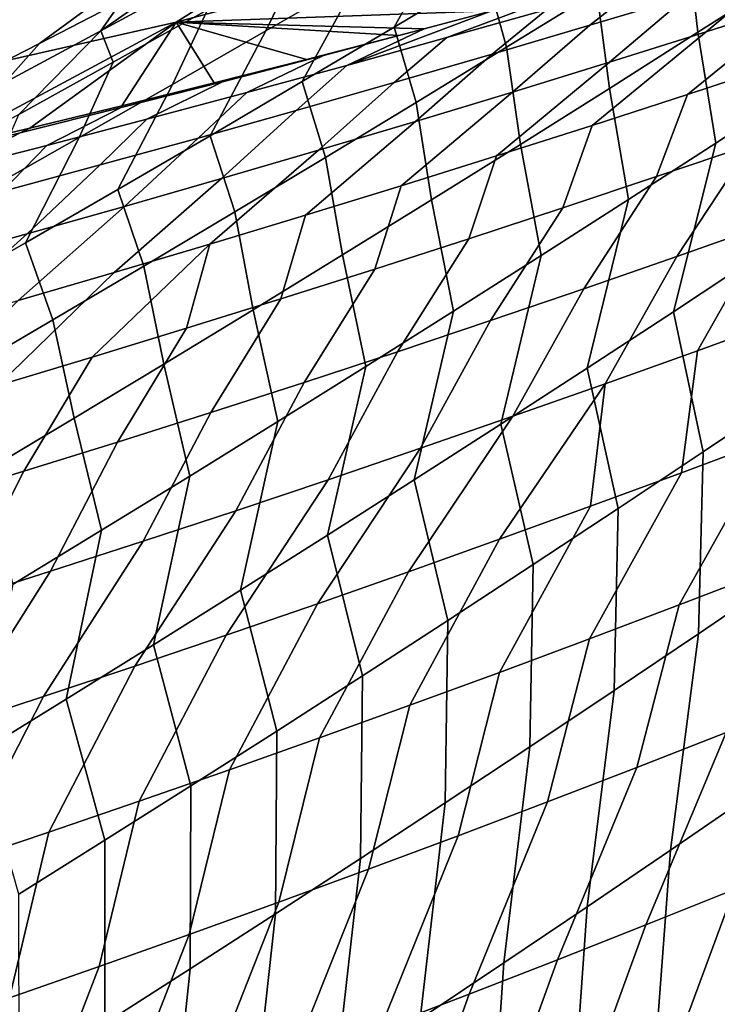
# Model space of a CAD drawing. Header units: metres. Extents: x -240 to 45, y -77 to 27.
# Tile 995 of 1056: x 27.712 to 28.489, y -22.29 to -21.193. Entities that reach past the tile are written whole.
import ezdxf

# ---------------------------------------------------------------- set-up
doc = ezdxf.new("R2010")
doc.units = ezdxf.units.M
doc.layers.add('solid_102011X2', color=7, linetype='CONTINUOUS')

msp = doc.modelspace()

# ---------------------------------------------------------------- linework, layer by layer
at = {"layer": 'solid_102011X2'}
for points in [[(28.947186, -20.806751, 135.066086), (28.178892, -21.011232, 135.125092), (27.886347, -21.195826, 130.809418), (28.661636, -20.989546, 130.746292)], [(27.458458, -21.289703, 73.898315), (27.043926, -21.317348, 69.514572), (27.81353, -20.873392, 69.386147), (28.235636, -20.852438, 73.774956)], [(27.642494, -21.2665, 75.747719), (27.458458, -21.289703, 73.898315), (28.235636, -20.852438, 73.774956), (27.734028, -21.219738, 75.792107)], [(27.825438, -21.172625, 75.836937), (27.734028, -21.219738, 75.792107), (28.235636, -20.852438, 73.774956)], [(27.81353, -20.873392, 69.386147), (27.043926, -21.317348, 69.514572), (26.378033, -21.461634, 65.166718), (27.151642, -21.01469, 65.031075)], [(28.661636, -20.989546, 130.746292), (27.886347, -21.195826, 130.809418), (28.237934, -21.183296, 127.414101), (28.341431, -21.155344, 127.362411)], [(28.178892, -21.011232, 135.125092), (27.403614, -21.187025, 135.184631), (27.10401, -21.373163, 130.873138), (27.886347, -21.195826, 130.809418)], [(28.231546, -21.140297, 77.464363), (28.129284, -21.201452, 77.444649), (28.19385, -21.085182, 77.051903), (28.29735, -21.024296, 77.070694)], [(28.566216, -21.14411, 78.337631), (28.467686, -21.207155, 78.315186), (28.455379, -21.099463, 77.912834), (28.555567, -21.036646, 77.934196)], [(28.090197, -21.145653, 77.033295), (27.986389, -21.205706, 77.014877), (28.026255, -21.122974, 76.615631), (28.13102, -21.06354, 76.633072)], [(27.802343, -21.205559, 76.172905), (27.916706, -21.12517, 75.88221), (28.007818, -21.077381, 75.92791), (27.909004, -21.147518, 76.189079)], [(28.355015, -21.161869, 77.891655), (28.254477, -21.223867, 77.870667), (28.231546, -21.140297, 77.464363), (28.333645, -21.078726, 77.484261)], [(28.129284, -21.201452, 77.444649), (28.026854, -21.262192, 77.425117), (28.090197, -21.145653, 77.033295), (28.19385, -21.085182, 77.051903)], [(28.467686, -21.207155, 78.315186), (28.368967, -21.2698, 78.292931), (28.355015, -21.161869, 77.891655), (28.455379, -21.099463, 77.912834)], [(28.564844, -21.133036, 126.556313), (28.47677, -21.20664, 126.193901), (28.584454, -21.172211, 126.161751), (28.673489, -21.099073, 126.524269)], [(28.410254, -21.149635, 126.991402), (28.347275, -21.199286, 126.619438), (28.456106, -21.166441, 126.588036), (28.521269, -21.117041, 126.959801)], [(27.802343, -21.205559, 76.172905), (27.825438, -21.172625, 75.836937), (27.916706, -21.12517, 75.88221)], [(27.986389, -21.205706, 77.014877), (27.882429, -21.265337, 76.996635), (27.921349, -21.181992, 76.598358), (28.026255, -21.122974, 76.615631)], [(28.187941, -21.213125, 127.053642), (28.299143, -21.181665, 127.02269), (28.445145, -21.126762, 127.309822), (28.341431, -21.155344, 127.362411)], [(28.456106, -21.166441, 126.588036), (28.368994, -21.240507, 126.225731), (28.47677, -21.20664, 126.193901), (28.564844, -21.133036, 126.556313)], [(28.254477, -21.223867, 77.870667), (28.153761, -21.285456, 77.849876), (28.129284, -21.201452, 77.444649), (28.231546, -21.140297, 77.464363)], [(28.692041, -21.137218, 126.129272), (28.584454, -21.172211, 126.161751), (28.455978, -21.276535, 125.815208), (28.56212, -21.241495, 125.782875)], [(28.584368, -21.26733, 78.737228), (28.487431, -21.330578, 78.713654), (28.467686, -21.207155, 78.315186), (28.566216, -21.14411, 78.337631)], [(27.921349, -21.181992, 76.598358), (27.816299, -21.240589, 76.581268), (27.802343, -21.205559, 76.172905), (27.909004, -21.147518, 76.189079)], [(28.026854, -21.262192, 77.425117), (27.924259, -21.322512, 77.405785), (27.986389, -21.205706, 77.014877), (28.090197, -21.145653, 77.033295)], [(28.076647, -21.244013, 127.084274), (28.187941, -21.213125, 127.053642), (28.341431, -21.155344, 127.362411), (28.237934, -21.183296, 127.414101)], [(28.299143, -21.181665, 127.02269), (28.238352, -21.231569, 126.65052), (28.347275, -21.199286, 126.619438), (28.410254, -21.149635, 126.991402)], [(28.368967, -21.2698, 78.292931), (28.270061, -21.332041, 78.270874), (28.254477, -21.223867, 77.870667), (28.355015, -21.161869, 77.891655)], [(28.347275, -21.199286, 126.619438), (28.261126, -21.273808, 126.257233), (28.368994, -21.240507, 126.225731), (28.456106, -21.166441, 126.588036)], [(27.802343, -21.205559, 76.172905), (27.695547, -21.263174, 76.156906), (27.734028, -21.219738, 75.792107), (27.825438, -21.172625, 75.836937)], [(28.584454, -21.172211, 126.161751), (28.47677, -21.20664, 126.193901), (28.349745, -21.311014, 125.847214), (28.455978, -21.276535, 125.815208)], [(27.882429, -21.265337, 76.996635), (27.778311, -21.324545, 76.978592), (27.816299, -21.240589, 76.581268), (27.921349, -21.181992, 76.598358)], [(27.886347, -21.195826, 130.809418), (28.162817, -21.203228, 127.451134), (28.237934, -21.183296, 127.414101)], [(28.076647, -21.244013, 127.084274), (28.237934, -21.183296, 127.414101), (28.162817, -21.203228, 127.451134)], [(28.187941, -21.213125, 127.053642), (28.129343, -21.263288, 126.681282), (28.238352, -21.231569, 126.65052), (28.299143, -21.181665, 127.02269)], [(27.886347, -21.195826, 130.809418), (27.10401, -21.373163, 130.873138), (27.519047, -21.361969, 127.752243), (27.621191, -21.338213, 127.70636)], [(27.886347, -21.195826, 130.809418), (27.621191, -21.338213, 127.70636), (27.723511, -21.313877, 127.659691)], [(27.886347, -21.195826, 130.809418), (27.723511, -21.313877, 127.659691), (27.826008, -21.28896, 127.612228)], [(27.886347, -21.195826, 130.809418), (27.826008, -21.28896, 127.612228), (27.928694, -21.263449, 127.563957)], [(27.886347, -21.195826, 130.809418), (28.134649, -21.210625, 127.464912), (28.162817, -21.203228, 127.451134)], [(27.886347, -21.195826, 130.809418), (28.031572, -21.237341, 127.514862), (28.134649, -21.210625, 127.464912)], [(27.886347, -21.195826, 130.809418), (27.928694, -21.263449, 127.563957), (28.031572, -21.237341, 127.514862)], [(28.238352, -21.231569, 126.65052), (28.15317, -21.30654, 126.288406), (28.261126, -21.273808, 126.257233), (28.347275, -21.199286, 126.619438)], [(27.605768, -21.356514, 76.547638), (27.695547, -21.263174, 76.156906), (27.802343, -21.205559, 76.172905), (27.711105, -21.298763, 76.564362)], [(27.816299, -21.240589, 76.581268), (27.711105, -21.298763, 76.564362), (27.802343, -21.205559, 76.172905)], [(27.924259, -21.322512, 77.405785), (27.821497, -21.382412, 77.386642), (27.882429, -21.265337, 76.996635), (27.986389, -21.205706, 77.014877)], [(28.0504, -21.233086, 127.481323), (27.965267, -21.274328, 127.114578), (28.076647, -21.244013, 127.084274), (28.162817, -21.203228, 127.451134)], [(28.153761, -21.285456, 77.849876), (28.052868, -21.34663, 77.829269), (28.026854, -21.262192, 77.425117), (28.129284, -21.201452, 77.444649)], [(28.0504, -21.233086, 127.481323), (28.134649, -21.210625, 127.464912), (28.031572, -21.237341, 127.514862)], [(28.0504, -21.233086, 127.481323), (28.162817, -21.203228, 127.451134), (28.134649, -21.210625, 127.464912)], [(28.47677, -21.20664, 126.193901), (28.368994, -21.240507, 126.225731), (28.243422, -21.344929, 125.878891), (28.349745, -21.311014, 125.847214)], [(28.487431, -21.330578, 78.713654), (28.390295, -21.393431, 78.690269), (28.368967, -21.2698, 78.292931), (28.467686, -21.207155, 78.315186)], [(27.695547, -21.263174, 76.156906), (27.588617, -21.320362, 76.141083), (27.642494, -21.2665, 75.747719), (27.734028, -21.219738, 75.792107)], [(28.076647, -21.244013, 127.084274), (28.020247, -21.294443, 126.711716), (28.129343, -21.263288, 126.681282), (28.187941, -21.213125, 127.053642)], [(28.129343, -21.263288, 126.681282), (28.045126, -21.338699, 126.319252), (28.15317, -21.30654, 126.288406), (28.238352, -21.231569, 126.65052)], [(28.270061, -21.332041, 78.270874), (28.170971, -21.393877, 78.249008), (28.153761, -21.285456, 77.849876), (28.254477, -21.223867, 77.870667)], [(27.778311, -21.324545, 76.978592), (27.674038, -21.383329, 76.960732), (27.711105, -21.298763, 76.564362), (27.816299, -21.240589, 76.581268)], [(27.937897, -21.262373, 127.511292), (27.8538, -21.30407, 127.144554), (27.965267, -21.274328, 127.114578), (28.0504, -21.233086, 127.481323)], [(27.937897, -21.262373, 127.511292), (28.031572, -21.237341, 127.514862), (27.928694, -21.263449, 127.563957)], [(28.0504, -21.233086, 127.481323), (28.031572, -21.237341, 127.514862), (27.937897, -21.262373, 127.511292)], [(28.368994, -21.240507, 126.225731), (28.261126, -21.273808, 126.257233), (28.137009, -21.378275, 125.91024), (28.243422, -21.344929, 125.878891)], [(28.455978, -21.276535, 125.815208), (28.421663, -21.368034, 125.444885), (28.526129, -21.332548, 125.412437), (28.56212, -21.241495, 125.782875)], [(27.965267, -21.274328, 127.114578), (27.911068, -21.325029, 126.741821), (28.020247, -21.294443, 126.711716), (28.076647, -21.244013, 127.084274)], [(27.821497, -21.382412, 77.386642), (27.718569, -21.441891, 77.367699), (27.778311, -21.324545, 76.978592), (27.882429, -21.265337, 76.996635)], [(27.825306, -21.291094, 127.540932), (27.742247, -21.333231, 127.174187), (27.8538, -21.30407, 127.144554), (27.937897, -21.262373, 127.511292)], [(27.937897, -21.262373, 127.511292), (27.928694, -21.263449, 127.563957), (27.826008, -21.28896, 127.612228), (27.825306, -21.291094, 127.540932)], [(28.052868, -21.34663, 77.829269), (27.951797, -21.407389, 77.808868), (27.924259, -21.322512, 77.405785), (28.026854, -21.262192, 77.425117)], [(28.020247, -21.294443, 126.711716), (27.937, -21.370289, 126.349762), (28.045126, -21.338699, 126.319252), (28.129343, -21.263288, 126.681282)], [(27.8538, -21.30407, 127.144554), (27.801805, -21.355043, 126.771591), (27.911068, -21.325029, 126.741821), (27.965267, -21.274328, 127.114578)], [(28.261126, -21.273808, 126.257233), (28.15317, -21.30654, 126.288406), (28.030508, -21.411053, 125.941254), (28.137009, -21.378275, 125.91024)], [(28.390295, -21.393431, 78.690269), (28.292961, -21.455883, 78.667084), (28.270061, -21.332041, 78.270874), (28.368967, -21.2698, 78.292931)], [(28.349745, -21.311014, 125.847214), (28.317104, -21.402962, 125.477005), (28.421663, -21.368034, 125.444885), (28.455978, -21.276535, 125.815208)], [(28.536097, -21.455351, 79.113037), (28.440302, -21.518612, 79.088379), (28.487431, -21.330578, 78.713654), (28.584368, -21.26733, 78.737228)], [(28.170971, -21.393877, 78.249008), (28.07169, -21.455303, 78.227341), (28.052868, -21.34663, 77.829269), (28.153761, -21.285456, 77.849876)], [(27.712629, -21.319241, 127.570244), (27.630611, -21.361814, 127.203484), (27.742247, -21.333231, 127.174187), (27.825306, -21.291094, 127.540932)], [(27.825306, -21.291094, 127.540932), (27.826008, -21.28896, 127.612228), (27.723511, -21.313877, 127.659691), (27.712629, -21.319241, 127.570244)], [(27.911068, -21.325029, 126.741821), (27.828791, -21.401302, 126.379944), (27.937, -21.370289, 126.349762), (28.020247, -21.294443, 126.711716)], [(28.526129, -21.332548, 125.412437), (28.443975, -21.457144, 125.061844), (28.54747, -21.420696, 125.028839), (28.630495, -21.296507, 125.379662)], [(27.742247, -21.333231, 127.174187), (27.692465, -21.384487, 126.801033), (27.801805, -21.355043, 126.771591), (27.8538, -21.30407, 127.144554)], [(28.15317, -21.30654, 126.288406), (28.045126, -21.338699, 126.319252), (27.923925, -21.443256, 125.971931), (28.030508, -21.411053, 125.941254)], [(27.599865, -21.346815, 127.59922), (27.518896, -21.389816, 127.232445), (27.630611, -21.361814, 127.203484), (27.712629, -21.319241, 127.570244)], [(27.712629, -21.319241, 127.570244), (27.723511, -21.313877, 127.659691), (27.621191, -21.338213, 127.70636), (27.599865, -21.346815, 127.59922)], [(28.243422, -21.344929, 125.878891), (28.212454, -21.437328, 125.508789), (28.317104, -21.402962, 125.477005), (28.349745, -21.311014, 125.847214)], [(27.718569, -21.441891, 77.367699), (27.615473, -21.500944, 77.348946), (27.674038, -21.383329, 76.960732), (27.778311, -21.324545, 76.978592)], [(27.801805, -21.355043, 126.771591), (27.720503, -21.431738, 126.409782), (27.828791, -21.401302, 126.379944), (27.911068, -21.325029, 126.741821)], [(27.951797, -21.407389, 77.808868), (27.85055, -21.467731, 77.788658), (27.821497, -21.382412, 77.386642), (27.924259, -21.322512, 77.405785)], [(28.440302, -21.518612, 79.088379), (28.344296, -21.58148, 79.063927), (28.390295, -21.393431, 78.690269), (28.487431, -21.330578, 78.713654)], [(27.630611, -21.361814, 127.203484), (27.583044, -21.413357, 126.830147), (27.692465, -21.384487, 126.801033), (27.742247, -21.333231, 127.174187)], [(28.045126, -21.338699, 126.319252), (27.937, -21.370289, 126.349762), (27.817263, -21.474888, 126.002274), (27.923925, -21.443256, 125.971931)], [(28.292961, -21.455883, 78.667084), (28.195427, -21.517937, 78.644104), (28.170971, -21.393877, 78.249008), (28.270061, -21.332041, 78.270874)], [(28.421663, -21.368034, 125.444885), (28.340384, -21.493031, 125.094513), (28.443975, -21.457144, 125.061844), (28.526129, -21.332548, 125.412437)], [(28.07169, -21.455303, 78.227341), (27.972221, -21.516321, 78.205864), (27.951797, -21.407389, 77.808868), (28.052868, -21.34663, 77.829269)], [(28.137009, -21.378275, 125.91024), (28.107714, -21.47113, 125.540245), (28.212454, -21.437328, 125.508789), (28.243422, -21.344929, 125.878891)], [(27.692465, -21.384487, 126.801033), (27.612137, -21.461596, 126.439278), (27.720503, -21.431738, 126.409782), (27.801805, -21.355043, 126.771591)], [(27.937, -21.370289, 126.349762), (27.828791, -21.401302, 126.379944), (27.710518, -21.505943, 126.032272), (27.817263, -21.474888, 126.002274)], [(28.317104, -21.402962, 125.477005), (28.236694, -21.528355, 125.126846), (28.340384, -21.493031, 125.094513), (28.421663, -21.368034, 125.444885)], [(27.85055, -21.467731, 77.788658), (27.749125, -21.527657, 77.768646), (27.718569, -21.441891, 77.367699), (27.821497, -21.382412, 77.386642)], [(28.030508, -21.411053, 125.941254), (28.002888, -21.504366, 125.571373), (28.107714, -21.47113, 125.540245), (28.137009, -21.378275, 125.91024)], [(28.54747, -21.420696, 125.028839), (28.466991, -21.562057, 124.683731), (28.569529, -21.524679, 124.650124), (28.650862, -21.383694, 124.995499)], [(28.195427, -21.517937, 78.644104), (28.097696, -21.579588, 78.621315), (28.07169, -21.455303, 78.227341), (28.170971, -21.393877, 78.249008)], [(28.344296, -21.58148, 79.063927), (28.248077, -21.643953, 79.03968), (28.292961, -21.455883, 78.667084), (28.390295, -21.393431, 78.690269)], [(27.828791, -21.401302, 126.379944), (27.720503, -21.431738, 126.409782), (27.603699, -21.536421, 126.061935), (27.710518, -21.505943, 126.032272)], [(27.972221, -21.516321, 78.205864), (27.872564, -21.576927, 78.184601), (27.85055, -21.467731, 77.788658), (27.951797, -21.407389, 77.808868)], [(28.212454, -21.437328, 125.508789), (28.132914, -21.563114, 125.158844), (28.236694, -21.528355, 125.126846), (28.317104, -21.402962, 125.477005)], [(27.923925, -21.443256, 125.971931), (27.89798, -21.537035, 125.602158), (28.002888, -21.504366, 125.571373), (28.030508, -21.411053, 125.941254)], [(28.443975, -21.457144, 125.061844), (28.364351, -21.598875, 124.716995), (28.466991, -21.562057, 124.683731), (28.54747, -21.420696, 125.028839)], [(27.720503, -21.431738, 126.409782), (27.612137, -21.461596, 126.439278), (27.496803, -21.566319, 126.091255), (27.603699, -21.536421, 126.061935)], [(28.107714, -21.47113, 125.540245), (28.029043, -21.597303, 125.190498), (28.132914, -21.563114, 125.158844), (28.212454, -21.437328, 125.508789)], [(27.749125, -21.527657, 77.768646), (27.647522, -21.587162, 77.748833), (27.615473, -21.500944, 77.348946), (27.718569, -21.441891, 77.367699)], [(27.923925, -21.443256, 125.971931), (27.817263, -21.474888, 126.002274), (27.68792, -21.600657, 125.662712), (27.79299, -21.569132, 125.632599)], [(27.923925, -21.443256, 125.971931), (27.79299, -21.569132, 125.632599), (27.89798, -21.537035, 125.602158)], [(28.097696, -21.579588, 78.621315), (27.999763, -21.640835, 78.59874), (27.972221, -21.516321, 78.205864), (28.07169, -21.455303, 78.227341)], [(28.248077, -21.643953, 79.03968), (28.151648, -21.706028, 79.015633), (28.195427, -21.517937, 78.644104), (28.292961, -21.455883, 78.667084)], [(28.340384, -21.493031, 125.094513), (28.261608, -21.63513, 124.749916), (28.364351, -21.598875, 124.716995), (28.443975, -21.457144, 125.061844)], [(28.567787, -21.6115, 79.501068), (28.473478, -21.674862, 79.475204), (28.440302, -21.518612, 79.088379), (28.536097, -21.455351, 79.113037)], [(27.872564, -21.576927, 78.184601), (27.772718, -21.637121, 78.163536), (27.749125, -21.527657, 77.768646), (27.85055, -21.467731, 77.788658)], [(28.002888, -21.504366, 125.571373), (27.925085, -21.630922, 125.221809), (28.029043, -21.597303, 125.190498), (28.107714, -21.47113, 125.540245)], [(27.817263, -21.474888, 126.002274), (27.710518, -21.505943, 126.032272), (27.582773, -21.631607, 125.692474), (27.68792, -21.600657, 125.662712)], [(28.236694, -21.528355, 125.126846), (28.158768, -21.670818, 124.782494), (28.261608, -21.63513, 124.749916), (28.340384, -21.493031, 125.094513)], [(27.89798, -21.537035, 125.602158), (27.821041, -21.663969, 125.252777), (27.925085, -21.630922, 125.221809), (28.002888, -21.504366, 125.571373)], [(27.999763, -21.640835, 78.59874), (27.901632, -21.701675, 78.576363), (27.872564, -21.576927, 78.184601), (27.972221, -21.516321, 78.205864)], [(28.151648, -21.706028, 79.015633), (28.055006, -21.767704, 78.991798), (28.097696, -21.579588, 78.621315), (28.195427, -21.517937, 78.644104)], [(27.772718, -21.637121, 78.163536), (27.672686, -21.696901, 78.142677), (27.647522, -21.587162, 77.748833), (27.749125, -21.527657, 77.768646)], [(28.132914, -21.563114, 125.158844), (28.055832, -21.705938, 124.81472), (28.158768, -21.670818, 124.782494), (28.236694, -21.528355, 125.126846)], [(28.473478, -21.674862, 79.475204), (28.378948, -21.737841, 79.449554), (28.344296, -21.58148, 79.063927), (28.440302, -21.518612, 79.088379)], [(28.466991, -21.562057, 124.683731), (28.449339, -21.698153, 124.32515), (28.550457, -21.660303, 124.291222), (28.569529, -21.524679, 124.650124)], [(27.79299, -21.569132, 125.632599), (27.716917, -21.696442, 125.283401), (27.821041, -21.663969, 125.252777), (27.89798, -21.537035, 125.602158)], [(27.68792, -21.600657, 125.662712), (27.612711, -21.728336, 125.313683), (27.716917, -21.696442, 125.283401), (27.79299, -21.569132, 125.632599)], [(28.029043, -21.597303, 125.190498), (27.952805, -21.740484, 124.846603), (28.055832, -21.705938, 124.81472), (28.132914, -21.563114, 125.158844)], [(28.364351, -21.598875, 124.716995), (28.348112, -21.735445, 124.358727), (28.449339, -21.698153, 124.32515), (28.466991, -21.562057, 124.683731)], [(27.901632, -21.701675, 78.576363), (27.803303, -21.762112, 78.554199), (27.772718, -21.637121, 78.163536), (27.872564, -21.576927, 78.184601)], [(28.055006, -21.767704, 78.991798), (27.958155, -21.828978, 78.96817), (27.999763, -21.640835, 78.59874), (28.097696, -21.579588, 78.621315)], [(28.378948, -21.737841, 79.449554), (28.284193, -21.80043, 79.42411), (28.248077, -21.643953, 79.03968), (28.344296, -21.58148, 79.063927)], [(27.925085, -21.630922, 125.221809), (27.849688, -21.774458, 124.878136), (27.952805, -21.740484, 124.846603), (28.029043, -21.597303, 125.190498)], [(28.364351, -21.598875, 124.716995), (28.261608, -21.63513, 124.749916), (28.145346, -21.808355, 124.42485), (28.24678, -21.772181, 124.39196)], [(28.364351, -21.598875, 124.716995), (28.24678, -21.772181, 124.39196), (28.348112, -21.735445, 124.358727)], [(28.561628, -21.813934, 79.869667), (28.468132, -21.877512, 79.842522), (28.473478, -21.674862, 79.475204), (28.567787, -21.6115, 79.501068)], [(28.651463, -21.621904, 124.256958), (28.550457, -21.660303, 124.291222), (28.446899, -21.84531, 123.968803), (28.546787, -21.806898, 123.934425)], [(27.803303, -21.762112, 78.554199), (27.704773, -21.822136, 78.532242), (27.672686, -21.696901, 78.142677), (27.772718, -21.637121, 78.163536)], [(27.821041, -21.663969, 125.252777), (27.746485, -21.807854, 124.909317), (27.849688, -21.774458, 124.878136), (27.925085, -21.630922, 125.221809)], [(28.261608, -21.63513, 124.749916), (28.158768, -21.670818, 124.782494), (28.043812, -21.843966, 124.45739), (28.145346, -21.808355, 124.42485)], [(27.958155, -21.828978, 78.96817), (27.86109, -21.889849, 78.944756), (27.901632, -21.701675, 78.576363), (27.999763, -21.640835, 78.59874)], [(28.284193, -21.80043, 79.42411), (28.189217, -21.862631, 79.398872), (28.151648, -21.706028, 79.015633), (28.248077, -21.643953, 79.03968)], [(28.550457, -21.660303, 124.291222), (28.449339, -21.698153, 124.32515), (28.346897, -21.883173, 124.002838), (28.446899, -21.84531, 123.968803)], [(27.716917, -21.696442, 125.283401), (27.643198, -21.84067, 124.940147), (27.746485, -21.807854, 124.909317), (27.821041, -21.663969, 125.252777)], [(28.158768, -21.670818, 124.782494), (28.055832, -21.705938, 124.81472), (27.942181, -21.879007, 124.489586), (28.043812, -21.843966, 124.45739)], [(28.468132, -21.877512, 79.842522), (28.374399, -21.940706, 79.81559), (28.378948, -21.737841, 79.449554), (28.473478, -21.674862, 79.475204)], [(27.612711, -21.728336, 125.313683), (27.539827, -21.872904, 124.970627), (27.643198, -21.84067, 124.940147), (27.716917, -21.696442, 125.283401)], [(27.86109, -21.889849, 78.944756), (27.763815, -21.950317, 78.921562), (27.803303, -21.762112, 78.554199), (27.901632, -21.701675, 78.576363)], [(28.449339, -21.698153, 124.32515), (28.348112, -21.735445, 124.358727), (28.246782, -21.920481, 124.036522), (28.346897, -21.883173, 124.002838)], [(28.055832, -21.705938, 124.81472), (27.952805, -21.740484, 124.846603), (27.840458, -21.913481, 124.521416), (27.942181, -21.879007, 124.489586)], [(28.189217, -21.862631, 79.398872), (28.094017, -21.924437, 79.373848), (28.055006, -21.767704, 78.991798), (28.151648, -21.706028, 79.015633)], [(28.348112, -21.735445, 124.358727), (28.24678, -21.772181, 124.39196), (28.146561, -21.957233, 124.069855), (28.246782, -21.920481, 124.036522)], [(27.952805, -21.740484, 124.846603), (27.849688, -21.774458, 124.878136), (27.738646, -21.94738, 124.552902), (27.840458, -21.913481, 124.521416)], [(28.374399, -21.940706, 79.81559), (28.280432, -22.003513, 79.788872), (28.284193, -21.80043, 79.42411), (28.378948, -21.737841, 79.449554)], [(27.763815, -21.950317, 78.921562), (27.666328, -22.010378, 78.898575), (27.704773, -21.822136, 78.532242), (27.803303, -21.762112, 78.554199)], [(28.094017, -21.924437, 79.373848), (27.998594, -21.985847, 79.349037), (27.958155, -21.828978, 78.96817), (28.055006, -21.767704, 78.991798)], [(27.849688, -21.774458, 124.878136), (27.746485, -21.807854, 124.909317), (27.636745, -21.980705, 124.58403), (27.738646, -21.94738, 124.552902)], [(28.24678, -21.772181, 124.39196), (28.145346, -21.808355, 124.42485), (28.046236, -21.993425, 124.102837), (28.146561, -21.957233, 124.069855)], [(28.280432, -22.003513, 79.788872), (28.186226, -22.065931, 79.762375), (28.189217, -21.862631, 79.398872), (28.284193, -21.80043, 79.42411)], [(27.746485, -21.807854, 124.909317), (27.643198, -21.84067, 124.940147), (27.53476, -22.013453, 124.614799), (27.636745, -21.980705, 124.58403)], [(28.145346, -21.808355, 124.42485), (28.043812, -21.843966, 124.45739), (27.945807, -22.029057, 124.13546), (28.046236, -21.993425, 124.102837)], [(28.446899, -21.84531, 123.968803), (28.399534, -22.02647, 123.636238), (28.49892, -21.987545, 123.601318), (28.546787, -21.806898, 123.934425)], [(28.529451, -22.055305, 80.219444), (28.436977, -22.118666, 80.191162), (28.468132, -21.877512, 79.842522), (28.561628, -21.813934, 79.869667)], [(27.998594, -21.985847, 79.349037), (27.90295, -22.046864, 79.32444), (27.86109, -21.889849, 78.944756), (27.958155, -21.828978, 78.96817)], [(28.043812, -21.843966, 124.45739), (27.942181, -21.879007, 124.489586), (27.845282, -22.064119, 124.167732), (27.945807, -22.029057, 124.13546)], [(28.346897, -21.883173, 124.002838), (28.300026, -22.064842, 123.670807), (28.399534, -22.02647, 123.636238), (28.446899, -21.84531, 123.968803)], [(28.186226, -22.065931, 79.762375), (28.091784, -22.12796, 79.736099), (28.094017, -21.924437, 79.373848), (28.189217, -21.862631, 79.398872)], [(27.942181, -21.879007, 124.489586), (27.840458, -21.913481, 124.521416), (27.744659, -22.098614, 124.199646), (27.845282, -22.064119, 124.167732)], [(28.436977, -22.118666, 80.191162), (28.344255, -22.181648, 80.163101), (28.374399, -21.940706, 79.81559), (28.468132, -21.877512, 79.842522)], [(27.90295, -22.046864, 79.32444), (27.807083, -22.107481, 79.300072), (27.763815, -21.950317, 78.921562), (27.86109, -21.889849, 78.944756)], [(28.246782, -21.920481, 124.036522), (28.200401, -22.102659, 123.705017), (28.300026, -22.064842, 123.670807), (28.346897, -21.883173, 124.002838)], [(27.840458, -21.913481, 124.521416), (27.738646, -21.94738, 124.552902), (27.643944, -22.132536, 124.231194), (27.744659, -22.098614, 124.199646)], [(28.146561, -21.957233, 124.069855), (28.100662, -22.139914, 123.738869), (28.200401, -22.102659, 123.705017), (28.246782, -21.920481, 124.036522)], [(28.091784, -22.12796, 79.736099), (27.997107, -22.189594, 79.710037), (27.998594, -21.985847, 79.349037), (28.094017, -21.924437, 79.373848)], [(28.344255, -22.181648, 80.163101), (28.251284, -22.244247, 80.135262), (28.280432, -22.003513, 79.788872), (28.374399, -21.940706, 79.81559)], [(27.738646, -21.94738, 124.552902), (27.636745, -21.980705, 124.58403), (27.543139, -22.165886, 124.262383), (27.643944, -22.132536, 124.231194)], [(27.807083, -22.107481, 79.300072), (27.710995, -22.167698, 79.275917), (27.666328, -22.010378, 78.898575), (27.763815, -21.950317, 78.921562)], [(28.598185, -21.948069, 123.566032), (28.49892, -21.987545, 123.601318), (28.409729, -22.201868, 123.292694), (28.508022, -22.162388, 123.257195)], [(28.046236, -21.993425, 124.102837), (28.000811, -22.176607, 123.772362), (28.100662, -22.139914, 123.738869), (28.146561, -21.957233, 124.069855)], [(27.997107, -22.189594, 79.710037), (27.902193, -22.250835, 79.684204), (27.90295, -22.046864, 79.32444), (27.998594, -21.985847, 79.349037)], [(28.49892, -21.987545, 123.601318), (28.399534, -22.02647, 123.636238), (28.311308, -22.240803, 123.327835), (28.409729, -22.201868, 123.292694)], [(27.945807, -22.029057, 124.13546), (27.900852, -22.212732, 123.805489), (28.000811, -22.176607, 123.772362), (28.046236, -21.993425, 124.102837)], [(28.251284, -22.244247, 80.135262), (28.158064, -22.306465, 80.107651), (28.186226, -22.065931, 79.762375), (28.280432, -22.003513, 79.788872)], [(27.845282, -22.064119, 124.167732), (27.800789, -22.248287, 123.838242), (27.900852, -22.212732, 123.805489), (27.945807, -22.029057, 124.13546)], [(28.399534, -22.02647, 123.636238), (28.300026, -22.064842, 123.670807), (28.212761, -22.279184, 123.362617), (28.311308, -22.240803, 123.327835)], [(27.902193, -22.250835, 79.684204), (27.807043, -22.31168, 79.6586), (27.807083, -22.107481, 79.300072), (27.90295, -22.046864, 79.32444)], [(28.509789, -22.309034, 80.560417), (28.418232, -22.372175, 80.53096), (28.436977, -22.118666, 80.191162), (28.529451, -22.055305, 80.219444)], [(27.744659, -22.098614, 124.199646), (27.700624, -22.28327, 123.870636), (27.800789, -22.248287, 123.838242), (27.845282, -22.064119, 124.167732)], [(28.158064, -22.306465, 80.107651), (28.064596, -22.368294, 80.080261), (28.091784, -22.12796, 79.736099), (28.186226, -22.065931, 79.762375)], [(28.300026, -22.064842, 123.670807), (28.200401, -22.102659, 123.705017), (28.114092, -22.317013, 123.397034), (28.212761, -22.279184, 123.362617)], [(27.643944, -22.132536, 124.231194), (27.600361, -22.317677, 123.902664), (27.700624, -22.28327, 123.870636), (27.744659, -22.098614, 124.199646)], [(27.807043, -22.31168, 79.6586), (27.711658, -22.372126, 79.633224), (27.710995, -22.167698, 79.275917), (27.807083, -22.107481, 79.300072)], [(28.200401, -22.102659, 123.705017), (28.100662, -22.139914, 123.738869), (28.015305, -22.354282, 123.431076), (28.114092, -22.317013, 123.397034)], [(28.418232, -22.372175, 80.53096), (28.326416, -22.434944, 80.501724), (28.344255, -22.181648, 80.163101), (28.436977, -22.118666, 80.191162)], [(28.064596, -22.368294, 80.080261), (27.970881, -22.429737, 80.053101), (27.997107, -22.189594, 79.710037), (28.091784, -22.12796, 79.736099)], [(28.606184, -22.122364, 123.221336), (28.508022, -22.162388, 123.257195), (28.423437, -22.391815, 122.957352), (28.520676, -22.35182, 122.921242)], [(28.100662, -22.139914, 123.738869), (28.000811, -22.176607, 123.772362), (27.916401, -22.390991, 123.46476), (28.015305, -22.354282, 123.431076)], [(28.508022, -22.162388, 123.257195), (28.409729, -22.201868, 123.292694), (28.326059, -22.431269, 122.993103), (28.423437, -22.391815, 122.957352)], [(28.000811, -22.176607, 123.772362), (27.900852, -22.212732, 123.805489), (27.817385, -22.427135, 123.49807), (27.916401, -22.390991, 123.46476)], [(28.326416, -22.434944, 80.501724), (28.234341, -22.497335, 80.472717), (28.251284, -22.244247, 80.135262), (28.344255, -22.181648, 80.163101)], [(27.970881, -22.429737, 80.053101), (27.876917, -22.490788, 80.026176), (27.902193, -22.250835, 79.684204), (27.997107, -22.189594, 79.710037)], [(28.409729, -22.201868, 123.292694), (28.311308, -22.240803, 123.327835), (28.22855, -22.470179, 123.028488), (28.326059, -22.431269, 122.993103)], [(27.900852, -22.212732, 123.805489), (27.800789, -22.248287, 123.838242), (27.71826, -22.462711, 123.531013), (27.817385, -22.427135, 123.49807)], [(28.311308, -22.240803, 123.327835), (28.212761, -22.279184, 123.362617), (28.130909, -22.508541, 123.063499), (28.22855, -22.470179, 123.028488)], [(27.800789, -22.248287, 123.838242), (27.700624, -22.28327, 123.870636), (27.619028, -22.497715, 123.563576), (27.71826, -22.462711, 123.531013)], [(27.876917, -22.490788, 80.026176), (27.782707, -22.551449, 79.999481), (27.807043, -22.31168, 79.6586), (27.902193, -22.250835, 79.684204)], [(28.234341, -22.497335, 80.472717), (28.142004, -22.559347, 80.443939), (28.158064, -22.306465, 80.107651), (28.251284, -22.244247, 80.135262)], [(28.212761, -22.279184, 123.362617), (28.114092, -22.317013, 123.397034), (28.033142, -22.546352, 123.098145), (28.130909, -22.508541, 123.063499)]]:
    msp.add_3dface(points, dxfattribs=at)

doc.saveas('drawing.dxf')
